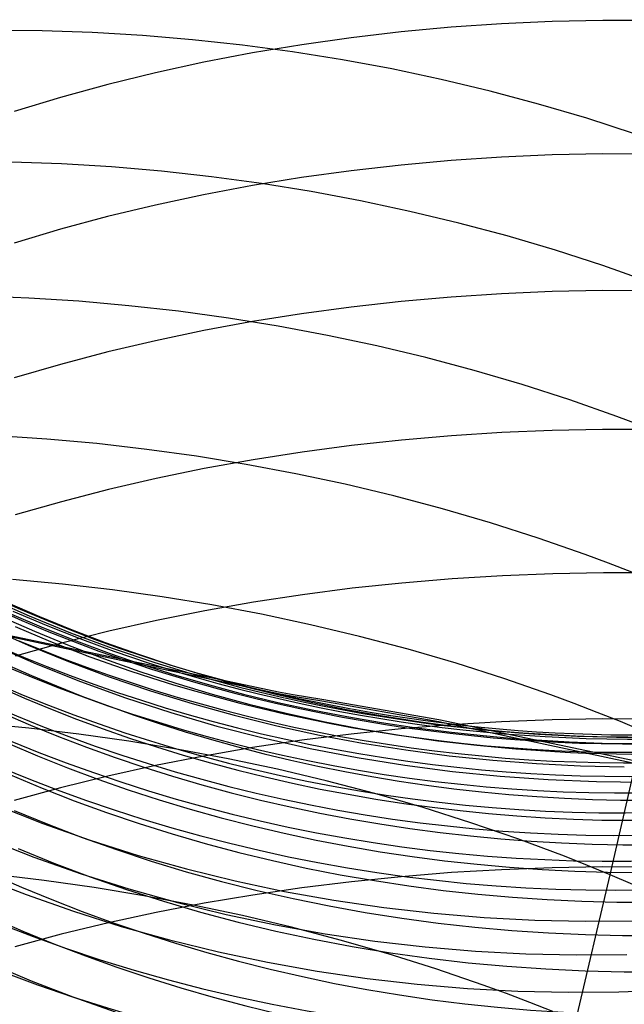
# Model space of a CAD drawing. Extents: x -383 to 1849, y -1185 to -529.
# Tile 382 of 656: x 244 to 250, y -945 to -935. Entities that reach past the tile are written whole.
import ezdxf

# ---------------------------------------------------------------- set-up
doc = ezdxf.new("R2010")
doc.units = 0
doc.layers.add('PREDEFINITO', color=7, linetype='CONTINUOUS')

msp = doc.modelspace()

# ---------------------------------------------------------------- linework, layer by layer
at = {"layer": 'PREDEFINITO'}
for p, q in [((248.4681, -935.198, 640.3768), (247.9803, -935.2431, 640.3275)), ((248.9579, -935.1644, 640.4164), (248.4681, -935.198, 640.3768)), ((249.4491, -935.1424, 640.4461), (248.9579, -935.1644, 640.4164)), ((249.9412, -935.1319, 640.466), (249.4491, -935.1424, 640.4461)), ((250.4336, -935.133, 640.4759), (249.9412, -935.1319, 640.466)), ((244.4882, -935.2333, 510.5542), (244.002, -935.229, 510.6334)), ((244.9754, -935.2497, 510.4842), (244.4882, -935.2333, 510.5542)), ((245.4632, -935.2783, 510.4233), (244.9754, -935.2497, 510.4842)), ((245.9509, -935.3191, 510.3717), (245.4632, -935.2783, 510.4233)), ((246.438, -935.372, 510.3295), (245.9509, -935.3191, 510.3717)), ((247.495, -935.2997, 640.2683), (247.0128, -935.3678, 640.1994)), ((247.9803, -935.2431, 640.3275), (247.495, -935.2997, 640.2683)), ((246.924, -935.4371, 510.2967), (246.438, -935.372, 510.3295)), ((247.0128, -935.3678, 640.1994), (246.5343, -935.4474, 640.1208)), ((246.5343, -935.4474, 640.1208), (246.0599, -935.5384, 640.0325)), ((247.4083, -935.5144, 510.2735), (246.924, -935.4371, 510.2967)), ((246.0599, -935.5384, 640.0325), (245.5903, -935.6408, 639.9345)), ((247.8905, -935.6038, 510.2599), (247.4083, -935.5144, 510.2735)), ((248.3698, -935.7054, 510.256), (247.8905, -935.6038, 510.2599)), ((245.5903, -935.6408, 639.9345), (245.126, -935.7547, 639.8268)), ((245.126, -935.7547, 639.8268), (244.6675, -935.88, 639.7095)), ((248.8459, -935.8192, 510.262), (248.3698, -935.7054, 510.256)), ((244.6675, -935.88, 639.7095), (244.2154, -936.0166, 639.5827)), ((249.3181, -935.9451, 510.2779), (248.8459, -935.8192, 510.262)), ((249.786, -936.0833, 510.3038), (249.3181, -935.9451, 510.2779)), ((250.2489, -936.2336, 510.3399), (249.786, -936.0833, 510.3038)), ((248.9574, -936.4617, 641.992), (248.4675, -936.4945, 641.9517)), ((249.4487, -936.4402, 642.0221), (248.9574, -936.4617, 641.992)), ((249.9408, -936.4301, 642.0422), (249.4487, -936.4402, 642.0221)), ((250.4333, -936.4314, 642.0522), (249.9408, -936.4301, 642.0422)), ((244.6751, -936.527, 508.9297), (244.1886, -936.509, 509.0014)), ((245.1621, -936.557, 508.8674), (244.6751, -936.527, 508.9297)), ((245.6492, -936.599, 508.8146), (245.1621, -936.557, 508.8674)), ((247.9797, -936.5386, 641.9015), (247.4943, -936.594, 641.8412)), ((248.4675, -936.4945, 641.9517), (247.9797, -936.5386, 641.9015)), ((246.1357, -936.653, 508.7714), (245.6492, -936.599, 508.8146)), ((246.6211, -936.7189, 508.7379), (246.1357, -936.653, 508.7714)), ((247.4943, -936.594, 641.8412), (247.0121, -936.6607, 641.7709)), ((246.5335, -936.7387, 641.6907), (246.0591, -936.8279, 641.6006)), ((247.0121, -936.6607, 641.7709), (246.5335, -936.7387, 641.6907)), ((247.1049, -936.7969, 508.7142), (246.6211, -936.7189, 508.7379)), ((246.0591, -936.8279, 641.6006), (245.5894, -936.9284, 641.5006)), ((247.5866, -936.8868, 508.7004), (247.1049, -936.7969, 508.7142)), ((245.5894, -936.9284, 641.5006), (245.1251, -937.0401, 641.3907)), ((248.0655, -936.9887, 508.6966), (247.5866, -936.8868, 508.7004)), ((245.1251, -937.0401, 641.3907), (244.6665, -937.1631, 641.271)), ((248.5412, -937.1026, 508.7028), (248.0655, -936.9887, 508.6966)), ((249.0132, -937.2285, 508.7192), (248.5412, -937.1026, 508.7028)), ((244.6665, -937.1631, 641.271), (244.2144, -937.2972, 641.1414)), ((249.4808, -937.3663, 508.7459), (249.0132, -937.2285, 508.7192)), ((249.9436, -937.5161, 508.7829), (249.4808, -937.3663, 508.7459)), ((250.4009, -937.6779, 508.8304), (249.9436, -937.5161, 508.7829)), ((248.9574, -937.7902, 643.5428), (248.4677, -937.8222, 643.5019)), ((249.4486, -937.7693, 643.5734), (248.9574, -937.7902, 643.5428)), ((249.9407, -937.7596, 643.5937), (249.4486, -937.7693, 643.5734)), ((250.4331, -937.761, 643.6036), (249.9407, -937.7596, 643.5937)), ((244.3574, -937.8323, 507.4051), (243.8717, -937.8131, 507.4787)), ((244.8437, -937.8634, 507.3412), (244.3574, -937.8323, 507.4051)), ((245.3301, -937.9063, 507.287), (244.8437, -937.8634, 507.3412)), ((247.9799, -937.8654, 643.4508), (247.4947, -937.9196, 643.3895)), ((248.4677, -937.8222, 643.5019), (247.9799, -937.8654, 643.4508)), ((245.816, -937.961, 507.2426), (245.3301, -937.9063, 507.287)), ((246.3009, -938.0275, 507.2082), (245.816, -937.961, 507.2426)), ((247.0125, -937.9849, 643.3179), (246.534, -938.0613, 643.2363)), ((247.4947, -937.9196, 643.3895), (247.0125, -937.9849, 643.3179)), ((246.534, -938.0613, 643.2363), (246.0597, -938.1487, 643.1444)), ((246.7843, -938.1058, 507.1837), (246.3009, -938.0275, 507.2082)), ((246.0597, -938.1487, 643.1444), (245.5901, -938.2471, 643.0425)), ((247.2655, -938.1959, 507.1694), (246.7843, -938.1058, 507.1837)), ((245.5901, -938.2471, 643.0425), (245.1258, -938.3566, 642.9305)), ((247.7442, -938.2978, 507.1654), (247.2655, -938.1959, 507.1694)), ((245.1258, -938.3566, 642.9305), (244.6674, -938.477, 642.8085)), ((248.2197, -938.4115, 507.1716), (247.7442, -938.2978, 507.1654)), ((244.6674, -938.477, 642.8085), (244.2153, -938.6085, 642.6764)), ((248.6914, -938.537, 507.1883), (248.2197, -938.4115, 507.1716)), ((249.159, -938.6743, 507.2154), (248.6914, -938.537, 507.1883)), ((249.6217, -938.8234, 507.2532), (249.159, -938.6743, 507.2154)), ((250.0792, -938.9843, 507.3017), (249.6217, -938.8234, 507.2532)), ((250.3057, -939.0692, 507.33), (250.0792, -938.9843, 507.3017)), ((248.9585, -939.1402, 645.0738), (248.4696, -939.1714, 645.0323)), ((249.4488, -939.1199, 645.1047), (248.9585, -939.1402, 645.0738)), ((249.94, -939.1106, 645.1251), (249.4488, -939.1199, 645.1047)), ((250.4315, -939.1123, 645.135), (249.94, -939.1106, 645.1251)), ((244.5329, -939.2044, 505.8437), (244.0466, -939.1719, 505.9092)), ((245.0194, -939.2485, 505.7882), (244.5329, -939.2044, 505.8437)), ((247.9827, -939.2135, 644.9804), (247.4983, -939.2665, 644.9179)), ((248.4696, -939.1714, 645.0323), (247.9827, -939.2135, 644.9804)), ((245.5055, -939.3042, 505.7428), (245.0194, -939.2485, 505.7882)), ((245.9905, -939.3715, 505.7075), (245.5055, -939.3042, 505.7428)), ((247.017, -939.3305, 644.8451), (246.5393, -939.4053, 644.7619)), ((247.4983, -939.2665, 644.9179), (247.017, -939.3305, 644.8451)), ((246.4741, -939.4505, 505.6825), (245.9905, -939.3715, 505.7075)), ((246.5393, -939.4053, 644.7619), (246.0657, -939.491, 644.6683)), ((246.0657, -939.491, 644.6683), (245.5969, -939.5876, 644.5643)), ((246.9556, -939.541, 505.6679), (246.4741, -939.4505, 505.6825)), ((245.5969, -939.5876, 644.5643), (245.1333, -939.695, 644.4501)), ((247.4345, -939.6432, 505.6637), (246.9556, -939.541, 505.6679)), ((245.1333, -939.695, 644.4501), (244.6755, -939.8132, 644.3255)), ((247.9102, -939.757, 505.6702), (247.4345, -939.6432, 505.6637)), ((244.6755, -939.8132, 644.3255), (244.2241, -939.9423, 644.1907)), ((248.3823, -939.8824, 505.6872), (247.9102, -939.757, 505.6702)), ((248.8501, -940.0194, 505.7151), (248.3823, -939.8824, 505.6872)), ((249.3132, -940.168, 505.7538), (248.8501, -940.0194, 505.7151)), ((249.771, -940.3282, 505.8034), (249.3132, -940.168, 505.7538)), ((249.9978, -940.4126, 505.8324), (249.771, -940.3282, 505.8034)), ((250.223, -940.4999, 505.8642), (249.9978, -940.4126, 505.8324)), ((244.687, -940.6143, 504.315), (244.2011, -940.5693, 504.3719)), ((248.4758, -940.5634, 646.5246), (247.9884, -940.6042, 646.472)), ((248.9652, -940.5332, 646.5665), (248.4758, -940.5634, 646.5246)), ((249.4559, -940.5137, 646.5977), (248.9652, -940.5332, 646.5665)), ((249.9476, -940.505, 646.6182), (249.4559, -940.5137, 646.5977)), ((250.4395, -940.507, 646.6278), (249.9476, -940.505, 646.6182)), ((245.1725, -940.6707, 504.2684), (244.687, -940.6143, 504.315)), ((245.6571, -940.7385, 504.2321), (245.1725, -940.6707, 504.2684)), ((247.5035, -940.6558, 646.4088), (247.0217, -940.7181, 646.335)), ((247.9884, -940.6042, 646.472), (247.5035, -940.6558, 646.4088)), ((243.9638, -940.7464, 575.3562), (244.3607, -940.9231, 575.3589)), ((244.0387, -940.7545, 576.7512), (244.2748, -940.8598, 576.7504)), ((246.1403, -940.8178, 504.2064), (245.6571, -940.7385, 504.2321)), ((247.0217, -940.7181, 646.335), (246.5435, -940.791, 646.2505)), ((244.0429, -940.8588, 572.2411), (244.2892, -940.9678, 572.2434)), ((244.2748, -940.8598, 576.7504), (244.5129, -940.9607, 576.7499)), ((246.0695, -940.8746, 646.1555), (245.6002, -940.9688, 646.0499)), ((246.5435, -940.791, 646.2505), (246.0695, -940.8746, 646.1555)), ((246.6214, -940.9085, 504.1913), (246.1403, -940.8178, 504.2064)), ((243.0418, -940.8815, 566.487), (245.2524, -941.3552, 571.5152)), ((243.0419, -940.8755, 566.4712), (245.2524, -941.3433, 571.4835)), ((244.1885, -940.9071, 579.4813), (244.5021, -941.0409, 579.4736)), ((244.204, -940.8777, 573.7042), (244.5279, -941.0153, 573.7062)), ((244.2892, -940.9678, 572.2434), (244.5377, -941.0719, 572.2457)), ((244.3607, -940.9231, 575.3589), (244.7632, -941.0874, 575.3618)), ((244.5129, -940.9607, 576.7499), (244.7529, -941.0572, 576.7496)), ((245.6002, -940.9688, 646.0499), (245.1361, -941.0736, 645.9338)), ((247.1001, -941.0106, 504.1869), (246.6214, -940.9085, 504.1913)), ((243.9658, -941.0365, 582.5494), (244.3525, -941.2082, 582.5331)), ((244.2257, -941.028, 570.8071), (244.5703, -941.1729, 570.8117)), ((244.5021, -941.0409, 579.4736), (244.8191, -941.1671, 579.4667)), ((244.5279, -941.0153, 573.7062), (244.8554, -941.1448, 573.7083)), ((244.7529, -941.0572, 576.7496), (244.9947, -941.1493, 576.7495)), ((247.5757, -941.1242, 504.1932), (247.1001, -941.0106, 504.1869)), ((244.5377, -941.0719, 572.2457), (244.7882, -941.1714, 572.248)), ((245.1361, -941.0736, 645.9338), (244.6779, -941.189, 645.8073)), ((244.7632, -941.0874, 575.3618), (245.1707, -941.2392, 575.3652)), ((244.8554, -941.1448, 573.7083), (245.1862, -941.2661, 573.7106)), ((244.9947, -941.1493, 576.7495), (245.2383, -941.237, 576.7497)), ((248.0476, -941.2491, 504.2105), (247.5757, -941.1242, 504.1932)), ((244.0045, -941.2052, 584.0416), (244.4298, -941.3913, 584.0204)), ((244.6779, -941.189, 645.8073), (244.2259, -941.315, 645.6702)), ((244.3525, -941.2082, 582.5331), (244.7444, -941.3681, 582.5185)), ((244.5703, -941.1729, 570.8117), (244.9188, -941.3085, 570.816)), ((244.7882, -941.1714, 572.248), (245.0406, -941.266, 572.2503)), ((244.8191, -941.1671, 579.4667), (245.1391, -941.2857, 579.4607)), ((245.1707, -941.2392, 575.3652), (245.583, -941.3786, 575.3688)), ((245.2383, -941.237, 576.7497), (245.4835, -941.3203, 576.7501)), ((248.5155, -941.3855, 504.2388), (248.0476, -941.2491, 504.2105)), ((245.0406, -941.266, 572.2503), (245.2949, -941.3559, 572.2526)), ((245.1391, -941.2857, 579.4607), (245.4621, -941.3968, 579.4554)), ((245.1862, -941.2661, 573.7106), (245.52, -941.3793, 573.7131)), ((245.2524, -941.3433, 571.4835), (246.085, -941.5148, 573.3416)), ((245.4835, -941.3203, 576.7501), (245.7303, -941.3993, 576.7507)), ((244.4298, -941.3913, 584.0204), (244.8612, -941.5633, 584.0014)), ((244.7444, -941.3681, 582.5185), (245.1413, -941.5164, 582.5055)), ((245.2524, -941.3552, 571.5152), (246.085, -941.5289, 573.3792)), ((245.2949, -941.3559, 572.2526), (245.551, -941.441, 572.2549)), ((245.4621, -941.3968, 579.4554), (245.7879, -941.5002, 579.4508)), ((245.52, -941.3793, 573.7131), (245.8567, -941.4844, 573.7157)), ((245.583, -941.3786, 575.3688), (245.9997, -941.5056, 575.3728)), ((245.7303, -941.3993, 576.7507), (245.9786, -941.4739, 576.7515)), ((248.9786, -941.5332, 504.2782), (248.5155, -941.3855, 504.2388)), ((245.1413, -941.5164, 582.5055), (245.5426, -941.6529, 582.4941)), ((245.7879, -941.5002, 579.4508), (246.1162, -941.5961, 579.4471)), ((245.8567, -941.4844, 573.7157), (246.1961, -941.5814, 573.7185)), ((245.9786, -941.4739, 576.7515), (246.2282, -941.5441, 576.7526)), ((245.9997, -941.5056, 575.3728), (246.4203, -941.6203, 575.3771)), ((246.085, -941.5148, 573.3416), (246.7877, -941.6633, 575.1125)), ((246.085, -941.5289, 573.3792), (246.7877, -941.6794, 575.1556)), ((246.2282, -941.5441, 576.7526), (246.4792, -941.6099, 576.7538)), ((249.4366, -941.6924, 504.3288), (248.9786, -941.5332, 504.2782)), ((244.0662, -941.6155, 586.9464), (244.3165, -941.7247, 586.9292)), ((244.8612, -941.5633, 584.0014), (245.2984, -941.7213, 583.9847)), ((246.1162, -941.5961, 579.4471), (246.4468, -941.6845, 579.4441)), ((246.4203, -941.6203, 575.3771), (246.8444, -941.7227, 575.3817)), ((246.4792, -941.6099, 576.7538), (246.9849, -941.7285, 576.757)), ((244.3165, -941.7247, 586.9292), (244.569, -941.829, 586.913)), ((245.2984, -941.7213, 583.9847), (245.7408, -941.8654, 583.9703)), ((245.5426, -941.6529, 582.4941), (245.948, -941.7779, 582.4844)), ((246.4468, -941.6845, 579.4441), (246.7797, -941.7653, 579.4419)), ((246.7877, -941.6633, 575.1125), (246.9284, -941.6885, 575.4477)), ((246.7877, -941.6794, 575.1556), (246.9284, -941.705, 575.4918)), ((246.9284, -941.6885, 575.4477), (247.0692, -941.7114, 575.7605)), ((246.9284, -941.705, 575.4918), (247.0692, -941.7283, 575.8056)), ((246.9849, -941.7285, 576.757), (247.4948, -941.8297, 576.7611)), ((247.0692, -941.7114, 575.7605), (247.2102, -941.733, 576.056)), ((247.0692, -941.7283, 575.8056), (247.2101, -941.7502, 576.1021)), ((247.2102, -941.733, 576.056), (248.3481, -941.931, 578.2808)), ((249.6634, -941.7762, 504.3584), (249.4366, -941.6924, 504.3288)), ((244.569, -941.829, 586.913), (244.8237, -941.9286, 586.8979)), ((245.948, -941.7779, 582.4844), (246.3572, -941.8912, 582.4762)), ((246.7797, -941.7653, 579.4419), (247.1145, -941.8386, 579.4405)), ((247.2101, -941.7502, 576.1021), (248.348, -941.9509, 578.334)), ((249.8888, -941.8629, 504.3908), (249.6634, -941.7762, 504.3584)), ((244.1043, -941.8707, 588.3902), (244.374, -941.9868, 588.3696)), ((245.7408, -941.8654, 583.9703), (246.188, -941.9954, 583.958)), ((246.3572, -941.8912, 582.4762), (246.7699, -941.9929, 582.4697)), ((247.1145, -941.8386, 579.4405), (247.4511, -941.9043, 579.4398)), ((247.4511, -941.9043, 579.4398), (247.7894, -941.9625, 579.4399)), ((249.9413, -941.9261, 648.0872), (249.4493, -941.9346, 648.0664)), ((250.1126, -941.9524, 504.426), (249.8888, -941.8629, 504.3908)), ((250.4337, -941.9282, 648.097), (249.9413, -941.9261, 648.0872)), ((244.3599, -942.0178, 502.8777), (243.8735, -941.9718, 502.9362)), ((244.846, -942.075, 502.8297), (244.3599, -942.0178, 502.8777)), ((244.374, -941.9868, 588.3696), (244.6461, -942.0974, 588.3502)), ((244.8237, -941.9286, 586.8979), (245.0803, -942.0233, 586.8837)), ((245.0803, -942.0233, 586.8837), (245.3388, -942.1132, 586.8704)), ((246.188, -941.9954, 583.958), (246.6395, -942.1115, 583.9479)), ((246.7699, -941.9929, 582.4697), (247.1856, -942.083, 582.4648)), ((247.9806, -942.0231, 647.9385), (247.4954, -942.0736, 647.8741)), ((247.7894, -941.9625, 579.4399), (248.129, -942.0133, 579.4407)), ((248.4684, -941.9831, 647.992), (247.9806, -942.0231, 647.9385)), ((248.129, -942.0133, 579.4407), (248.47, -942.0565, 579.4423)), ((248.348, -941.9509, 578.334), (253.2446, -942.9989, 589.1115)), ((248.3481, -941.931, 578.2808), (253.2447, -942.9662, 589.024)), ((248.9581, -941.9536, 648.0347), (248.4684, -941.9831, 647.992)), ((249.4493, -941.9346, 648.0664), (248.9581, -941.9536, 648.0347)), ((250.3347, -942.0448, 504.4641), (250.1126, -941.9524, 504.426)), ((244.6461, -942.0974, 588.3502), (244.9207, -942.2023, 588.3321)), ((245.3312, -942.1434, 502.7922), (244.846, -942.075, 502.8297)), ((245.3388, -942.1132, 586.8704), (245.5992, -942.1983, 586.8582)), ((246.6395, -942.1115, 583.9479), (247.0948, -942.2136, 583.9401)), ((247.4954, -942.0736, 647.8741), (247.0133, -942.1346, 647.7988)), ((247.1856, -942.083, 582.4648), (247.604, -942.1615, 582.4614)), ((248.47, -942.0565, 579.4423), (248.8119, -942.0922, 579.4447)), ((250.0149, -943.4427, 503.0239), (250.3347, -942.0448, 504.4641)), ((244.1531, -942.1615, 589.8347), (244.4421, -942.2843, 589.8104)), ((244.9207, -942.2023, 588.3321), (245.1976, -942.3018, 588.3152)), ((245.815, -942.2231, 502.7655), (245.3312, -942.1434, 502.7922)), ((245.5992, -942.1983, 586.8582), (245.8613, -942.2787, 586.8469)), ((246.5348, -942.206, 647.7127), (246.0605, -942.2878, 647.6158)), ((247.0133, -942.1346, 647.7988), (246.5348, -942.206, 647.7127)), ((247.0948, -942.2136, 583.9401), (247.5534, -942.3019, 583.9344)), ((247.604, -942.1615, 582.4614), (248.0248, -942.2285, 582.4596)), ((244.4421, -942.2843, 589.8104), (244.7339, -942.4008, 589.7876)), ((245.1976, -942.3018, 588.3152), (245.4766, -942.3957, 588.2995)), ((246.0605, -942.2878, 647.6158), (245.5909, -942.3801, 647.5082)), ((246.2968, -942.3139, 502.7496), (245.815, -942.2231, 502.7655)), ((245.8613, -942.2787, 586.8469), (246.125, -942.3542, 586.8366)), ((247.5534, -942.3019, 583.9344), (248.015, -942.3763, 583.9309)), ((248.0248, -942.2285, 582.4596), (248.4475, -942.284, 582.4594)), ((248.4475, -942.284, 582.4594), (248.8719, -942.328, 582.4608)), ((244.7339, -942.4008, 589.7876), (245.0284, -942.5109, 589.7663)), ((245.5909, -942.3801, 647.5082), (245.1266, -942.4828, 647.3899)), ((245.4766, -942.3957, 588.2995), (245.7576, -942.4841, 588.2851)), ((246.125, -942.3542, 586.8366), (246.3902, -942.4249, 586.8272)), ((246.776, -942.4159, 502.7446), (246.2968, -942.3139, 502.7496)), ((248.015, -942.3763, 583.9309), (248.4789, -942.4368, 583.9295)), ((248.8719, -942.328, 582.4608), (249.2975, -942.3604, 582.4637)), ((249.2975, -942.3604, 582.4637), (249.7241, -942.3814, 582.4681)), ((249.7241, -942.3814, 582.4681), (250.1512, -942.391, 582.4741)), ((244.1798, -942.4718, 591.2815), (244.4883, -942.6009, 591.2533)), ((245.1266, -942.4828, 647.3899), (244.6682, -942.5959, 647.2608)), ((245.7576, -942.4841, 588.2851), (246.0406, -942.5669, 588.2719)), ((246.3902, -942.4249, 586.8272), (246.6568, -942.4908, 586.8189)), ((246.6568, -942.4908, 586.8189), (246.9248, -942.5519, 586.8115)), ((247.2522, -942.5291, 502.7506), (246.776, -942.4159, 502.7446)), ((248.4789, -942.4368, 583.9295), (248.9448, -942.4835, 583.9303)), ((248.9448, -942.4835, 583.9303), (249.4121, -942.5165, 583.9332)), ((244.6682, -942.5959, 647.2608), (244.2161, -942.7194, 647.1211)), ((245.0284, -942.5109, 589.7663), (245.3255, -942.6147, 589.7467)), ((246.0406, -942.5669, 588.2719), (246.3253, -942.6443, 588.26)), ((246.9248, -942.5519, 586.8115), (247.1939, -942.6083, 586.805)), ((247.7248, -942.6534, 502.7677), (247.2522, -942.5291, 502.7506)), ((249.4121, -942.5165, 583.9332), (249.8804, -942.5356, 583.9382)), ((249.8804, -942.5356, 583.9382), (250.3492, -942.541, 583.9454)), ((244.4883, -942.6009, 591.2533), (244.8, -942.7228, 591.227)), ((245.3255, -942.6147, 589.7467), (245.625, -942.7121, 589.7285)), ((246.3253, -942.6443, 588.26), (246.6118, -942.7161, 588.2493)), ((247.1939, -942.6083, 586.805), (247.4643, -942.6599, 586.7995)), ((247.4643, -942.6599, 586.7995), (247.7356, -942.7067, 586.795)), ((248.1933, -942.789, 502.7961), (247.7248, -942.6534, 502.7677)), ((244.0429, -942.7658, 559.3581), (244.4963, -942.9438, 559.3751)), ((244.8, -942.7228, 591.227), (245.1147, -942.8376, 591.2026)), ((245.625, -942.7121, 589.7285), (245.9267, -942.8033, 589.712)), ((246.6118, -942.7161, 588.2493), (246.8997, -942.7824, 588.2398)), ((246.8997, -942.7824, 588.2398), (247.1892, -942.8432, 588.2315)), ((247.7356, -942.7067, 586.795), (248.0079, -942.7487, 586.7914)), ((248.0079, -942.7487, 586.7914), (248.2811, -942.786, 586.7887)), ((248.6571, -942.9357, 502.8357), (248.1933, -942.789, 502.7961)), ((248.2811, -942.786, 586.7887), (248.5549, -942.8185, 586.787)), ((244.2165, -942.8159, 592.7229), (244.5444, -942.9512, 592.6906)), ((245.1147, -942.8376, 591.2026), (245.4322, -942.9452, 591.1801)), ((245.9267, -942.8033, 589.712), (246.2305, -942.8881, 589.6969)), ((247.1892, -942.8432, 588.2315), (247.4799, -942.8985, 588.2245)), ((248.5549, -942.8185, 586.787), (248.8295, -942.8463, 586.7863)), ((248.8295, -942.8463, 586.7863), (249.1046, -942.8694, 586.7865)), ((249.1046, -942.8694, 586.7865), (249.3801, -942.8877, 586.7876)), ((244.4963, -942.9438, 559.3751), (244.9559, -943.1064, 559.3891)), ((244.5444, -942.9512, 592.6906), (244.876, -943.0785, 592.6607)), ((245.4322, -942.9452, 591.1801), (245.7525, -943.0457, 591.1596)), ((246.2305, -942.8881, 589.6969), (246.5363, -942.9666, 589.6835)), ((246.5363, -942.9666, 589.6835), (246.8438, -943.0388, 589.6715)), ((247.4799, -942.8985, 588.2245), (247.7718, -942.9483, 588.2187)), ((247.7718, -942.9483, 588.2187), (248.0648, -942.9926, 588.2141)), ((249.1157, -943.0935, 502.8869), (248.6571, -942.9357, 502.8357)), ((249.3801, -942.8877, 586.7876), (249.656, -942.9012, 586.7897)), ((249.656, -942.9012, 586.7897), (249.9321, -942.9101, 586.7927)), ((249.9321, -942.9101, 586.7927), (250.4848, -942.9136, 586.8015)), ((245.7525, -943.0457, 591.1596), (246.0752, -943.1392, 591.1409)), ((246.8438, -943.0388, 589.6715), (247.1531, -943.1047, 589.6611)), ((248.0648, -942.9926, 588.2141), (248.3587, -943.0314, 588.2107)), ((248.3587, -943.0314, 588.2107), (248.6535, -943.0648, 588.2085)), ((248.6535, -943.0648, 588.2085), (248.949, -943.0927, 588.2075)), ((243.954, -943.0932, 557.9488), (244.4076, -943.2707, 557.9672)), ((244.876, -943.0785, 592.6607), (245.2109, -943.1978, 592.633)), ((244.9559, -943.1064, 559.3891), (245.4212, -943.2537, 559.4)), ((246.0752, -943.1392, 591.1409), (246.4002, -943.2254, 591.1241)), ((247.1531, -943.1047, 589.6611), (247.4638, -943.1644, 589.6522)), ((247.4638, -943.1644, 589.6522), (247.7759, -943.2178, 589.6448)), ((248.949, -943.0927, 588.2075), (249.245, -943.1151, 588.2077)), ((249.3428, -943.1766, 502.9168), (249.1157, -943.0935, 502.8869)), ((249.245, -943.1151, 588.2077), (249.5415, -943.1321, 588.2092)), ((249.5415, -943.1321, 588.2092), (249.8384, -943.1436, 588.2118)), ((249.8384, -943.1436, 588.2118), (250.1355, -943.1497, 588.2156)), ((250.1355, -943.1497, 588.2156), (250.4327, -943.1503, 588.2206)), ((244.2548, -943.1883, 594.1577), (244.6023, -943.3295, 594.1212)), ((245.2109, -943.1978, 592.633), (245.549, -943.3091, 592.6077)), ((245.4212, -943.2537, 559.4), (245.8914, -943.3857, 559.408)), ((246.4002, -943.2254, 591.1241), (246.7274, -943.3046, 591.1092)), ((247.7759, -943.2178, 589.6448), (248.0892, -943.2649, 589.639)), ((248.0892, -943.2649, 589.639), (248.4036, -943.3057, 589.6347)), ((249.5685, -943.2625, 502.9495), (249.3428, -943.1766, 502.9168)), ((249.7925, -943.3512, 502.9852), (249.5685, -943.2625, 502.9495)), ((244.4076, -943.2707, 557.9672), (244.8675, -943.4329, 557.9821)), ((244.6023, -943.3295, 594.1212), (244.9538, -943.4618, 594.0874)), ((245.549, -943.3091, 592.6077), (245.8901, -943.4124, 592.5846)), ((246.7274, -943.3046, 591.1092), (247.0565, -943.3767, 591.0962)), ((248.4036, -943.3057, 589.6347), (248.7189, -943.3403, 589.6318)), ((248.7189, -943.3403, 589.6318), (249.035, -943.3687, 589.6305)), ((250.0149, -943.4427, 503.0239), (249.7925, -943.3512, 502.9852)), ((243.8794, -943.4583, 556.5483), (244.333, -943.6355, 556.568)), ((244.5076, -943.4977, 501.4128), (244.0217, -943.4396, 501.4619)), ((244.8675, -943.4329, 557.9821), (245.3329, -943.5798, 557.9938)), ((245.8901, -943.4124, 592.5846), (246.2338, -943.5077, 592.5638)), ((245.8914, -943.3857, 559.408), (246.3662, -943.5024, 559.4131)), ((247.0565, -943.3767, 591.0962), (247.3875, -943.4418, 591.085)), ((247.3875, -943.4418, 591.085), (247.72, -943.4997, 591.0757)), ((248.4687, -943.422, 649.4379), (247.9817, -943.461, 649.3836)), ((248.9576, -943.3933, 649.4812), (248.4687, -943.422, 649.4379)), ((249.448, -943.3749, 649.5133), (248.9576, -943.3933, 649.4812)), ((249.035, -943.3687, 589.6305), (249.3517, -943.3908, 589.6307)), ((249.3517, -943.3908, 589.6307), (249.6689, -943.4067, 589.6324)), ((249.9393, -943.3668, 649.5342), (249.448, -943.3749, 649.5133)), ((249.6689, -943.4067, 589.6324), (249.9865, -943.4164, 589.6356)), ((249.6782, -944.8627, 501.6106), (250.0149, -943.4427, 503.0239)), ((250.4309, -943.3691, 649.544), (249.9393, -943.3668, 649.5342)), ((249.9865, -943.4164, 589.6356), (250.3042, -943.4198, 589.6402)), ((250.2357, -943.5369, 503.0654), (250.0149, -943.4427, 503.0239)), ((244.9927, -943.5668, 501.3745), (244.5076, -943.4977, 501.4128)), ((244.9538, -943.4618, 594.0874), (245.309, -943.5853, 594.0564)), ((246.2338, -943.5077, 592.5638), (246.5801, -943.5951, 592.5453)), ((246.3662, -943.5024, 559.4131), (246.845, -943.6039, 559.4152)), ((247.4973, -943.5103, 649.3181), (247.0159, -943.5698, 649.2416)), ((247.9817, -943.461, 649.3836), (247.4973, -943.5103, 649.3181)), ((247.72, -943.4997, 591.0757), (248.0539, -943.5506, 591.0683)), ((248.0539, -943.5506, 591.0683), (248.389, -943.5944, 591.0628)), ((244.333, -943.6355, 556.568), (244.7927, -943.7975, 556.584)), ((245.4764, -943.647, 501.3471), (244.9927, -943.5668, 501.3745)), ((245.309, -943.5853, 594.0564), (245.6677, -943.6998, 594.0281)), ((245.3329, -943.5798, 557.9938), (245.8034, -943.7116, 558.0021)), ((245.9582, -943.7382, 501.3308), (245.4764, -943.647, 501.3471)), ((246.5381, -943.6396, 649.154), (246.0646, -943.7197, 649.0555)), ((247.0159, -943.5698, 649.2416), (246.5381, -943.6396, 649.154)), ((246.5801, -943.5951, 592.5453), (246.9286, -943.6746, 592.5291)), ((246.845, -943.6039, 559.4152), (247.3272, -943.6902, 559.4144)), ((248.389, -943.5944, 591.0628), (248.7253, -943.6312, 591.059)), ((248.7253, -943.6312, 591.059), (249.0624, -943.6609, 591.0572)), ((246.0646, -943.7197, 649.0555), (245.5957, -943.8099, 648.946)), ((245.6677, -943.6998, 594.0281), (246.0296, -943.8055, 594.0026)), ((245.8034, -943.7116, 558.0021), (246.2785, -943.8282, 558.0072)), ((246.4375, -943.8403, 501.3256), (245.9582, -943.7382, 501.3308)), ((246.9286, -943.6746, 592.5291), (247.2793, -943.7461, 592.5152)), ((247.2793, -943.7461, 592.5152), (247.6318, -943.8096, 592.5035)), ((247.3272, -943.6902, 559.4144), (247.8123, -943.7614, 559.4108)), ((249.0624, -943.6609, 591.0572), (249.4002, -943.6836, 591.0571)), ((249.4002, -943.6836, 591.0571), (249.7385, -943.6993, 591.0589)), ((249.7385, -943.6993, 591.0589), (250.0772, -943.708, 591.0625)), ((250.0772, -943.708, 591.0625), (250.416, -943.7097, 591.068)), ((244.7927, -943.7975, 556.584), (245.2579, -943.9442, 556.5963)), ((245.5957, -943.8099, 648.946), (245.132, -943.9104, 648.8255)), ((246.0296, -943.8055, 594.0026), (246.3944, -943.9023, 593.9798)), ((246.2785, -943.8282, 558.0072), (246.7575, -943.9297, 558.0091)), ((246.9138, -943.9535, 501.3317), (246.4375, -943.8403, 501.3256)), ((247.6318, -943.8096, 592.5035), (247.9859, -943.8653, 592.494)), ((247.8123, -943.7614, 559.4108), (248.2997, -943.8173, 559.4043)), ((248.2997, -943.8173, 559.4043), (248.7889, -943.8582, 559.395)), ((245.132, -943.9104, 648.8255), (244.6742, -944.021, 648.6942)), ((246.3944, -943.9023, 593.9798), (246.762, -943.9902, 593.9597)), ((246.7575, -943.9297, 558.0091), (247.24, -944.0161, 558.0078)), ((247.9859, -943.8653, 592.494), (248.3415, -943.913, 592.4868)), ((248.3415, -943.913, 592.4868), (248.6984, -943.9529, 592.4819)), ((248.7889, -943.8582, 559.395), (249.2794, -943.884, 559.3829)), ((249.2794, -943.884, 559.3829), (249.7705, -943.8947, 559.368)), ((249.7705, -943.8947, 559.368), (250.2618, -943.8904, 559.3503)), ((244.6742, -944.021, 648.6942), (244.2227, -944.1419, 648.5519)), ((245.2579, -943.9442, 556.5963), (245.7282, -944.0758, 556.6051)), ((246.762, -943.9902, 593.9597), (247.132, -944.0693, 593.9424)), ((247.3866, -944.0776, 501.3491), (246.9138, -943.9535, 501.3317)), ((247.24, -944.0161, 558.0078), (247.7253, -944.0874, 558.0033)), ((248.6984, -943.9529, 592.4819), (249.0562, -943.9848, 592.4792)), ((249.0562, -943.9848, 592.4792), (249.4148, -944.0089, 592.4787)), ((249.4148, -944.0089, 592.4787), (249.774, -944.0251, 592.4804)), ((249.774, -944.0251, 592.4804), (250.1336, -944.0334, 592.4843)), ((250.1336, -944.0334, 592.4843), (250.4933, -944.0339, 592.4905)), ((245.7282, -944.0758, 556.6051), (246.203, -944.1923, 556.6103)), ((247.132, -944.0693, 593.9424), (247.5041, -944.1396, 593.9277)), ((247.8552, -944.2127, 501.378), (247.3866, -944.0776, 501.3491)), ((247.7253, -944.0874, 558.0033), (248.213, -944.1436, 557.9957)), ((246.203, -944.1923, 556.6103), (246.6818, -944.2936, 556.6119)), ((247.5041, -944.1396, 593.9277), (247.8782, -944.2011, 593.9157)), ((248.3193, -944.3588, 501.4185), (247.8552, -944.2127, 501.378)), ((247.8782, -944.2011, 593.9157), (248.254, -944.2537, 593.9064)), ((248.213, -944.1436, 557.9957), (248.7025, -944.1848, 557.9849)), ((248.7025, -944.1848, 557.9849), (249.1933, -944.211, 557.971)), ((249.1933, -944.211, 557.971), (249.6847, -944.2222, 557.9541)), ((249.6847, -944.2222, 557.9541), (250.1763, -944.2184, 557.9341)), ((243.9798, -944.3034, 598.4585), (244.3806, -944.4729, 598.4035)), ((246.6818, -944.2936, 556.6119), (247.1639, -944.3799, 556.61)), ((248.254, -944.2537, 593.9064), (248.6312, -944.2976, 593.8998)), ((248.6312, -944.2976, 593.8998), (249.0096, -944.3326, 593.8959)), ((247.1639, -944.3799, 556.61), (247.6489, -944.4511, 556.6045)), ((248.7781, -944.5158, 501.4707), (248.3193, -944.3588, 501.4185)), ((249.0096, -944.3326, 593.8959), (249.3889, -944.3589, 593.8946)), ((249.3889, -944.3589, 593.8946), (249.7689, -944.3765, 593.896)), ((249.7689, -944.3765, 593.896), (250.1493, -944.3852, 593.9001)), ((250.1493, -944.3852, 593.9001), (250.5298, -944.3853, 593.9067)), ((244.3806, -944.4729, 598.4035), (244.787, -944.6305, 598.3529)), ((247.6489, -944.4511, 556.6045), (248.1362, -944.5073, 556.5957)), ((248.1362, -944.5073, 556.5957), (248.6252, -944.5485, 556.5834)), ((248.6252, -944.5485, 556.5834), (249.1155, -944.5747, 556.5676)), ((249.0054, -944.5984, 501.5012), (248.7781, -944.5158, 501.4707)), ((249.2313, -944.6838, 501.5347), (249.0054, -944.5984, 501.5012)), ((249.1155, -944.5747, 556.5676), (249.6064, -944.586, 556.5486)), ((249.6064, -944.586, 556.5486), (250.0975, -944.5825, 556.5261)), ((250.0975, -944.5825, 556.5261), (250.5882, -944.564, 556.5004)), ((244.787, -944.6305, 598.3529), (245.1986, -944.7762, 598.3067)), ((249.4555, -944.7718, 501.5711), (249.2313, -944.6838, 501.5347))]:
    msp.add_line(p, q, dxfattribs=at)
at = {"layer": 'PREDEFINITO', "extrusion": (0.001264, 0.042708, 0.999087)}
msp.add_arc((-277.5466, 943.1066, 528.9561), 14.9974, 125.19531, 297.29973, dxfattribs=at)
at = {"layer": 'PREDEFINITO', "extrusion": (-0.016803, -0.114563, 0.993274)}
msp.add_arc((382.2011, -807.8894, 680.8208), 14.9417, 95.84327, 275.27872, dxfattribs=at)
at = {"layer": 'PREDEFINITO', "extrusion": (0.015277, 0.101694, 0.994698)}
msp.add_arc((-385.1664, 933.8457, 470.0198), 14.997, 132.05505, 314.63656, dxfattribs=at)
at = {"layer": 'PREDEFINITO', "extrusion": (-0.016824, -0.171811, 0.984986)}
msp.add_arc((339.5316, -784.1707, 734.3472), 14.9608, 82.65115, 280.09999, dxfattribs=at)
at = {"layer": 'PREDEFINITO', "extrusion": (-0.016915, -0.074595, 0.99707)}
msp.add_arc((449.105, -802.1199, 642.4071), 14.9382, 107.32431, 274.63425, dxfattribs=at)
at = {"layer": 'PREDEFINITO', "extrusion": (-0.016833, -0.307513, 0.951395)}
msp.add_arc((300.8029, -686.2229, 852.6889), 14.979, 55.83898, 295.27303, dxfattribs=at)
at = {"layer": 'PREDEFINITO', "extrusion": (-0.016807, -0.326121, 0.945179)}
msp.add_arc((297.901, -670.2262, 868.028), 14.9744, 51.68409, 297.64988, dxfattribs=at)
at = {"layer": 'PREDEFINITO', "extrusion": (0.060851, 0.293849, 0.953913)}
msp.add_arc((-433.013, 986.4571, 262.7059), 14.953, 35.41266, 135.06221, dxfattribs=at)
at = {"layer": 'PREDEFINITO', "extrusion": (0.056405, 0.275053, 0.959773)}
msp.add_arc((-431.3702, 981.6393, 284.0657), 14.9755, 41.40039, 134.83054, dxfattribs=at)
at = {"layer": 'PREDEFINITO', "extrusion": (0.051905, 0.256186, 0.965233)}
msp.add_arc((-429.3497, 976.6025, 305.257), 14.987, 44.79781, 134.63508, dxfattribs=at)
at = {"layer": 'PREDEFINITO', "extrusion": (0.047406, 0.237251, 0.970291)}
msp.add_arc((-427.0582, 971.3148, 326.289), 14.9754, 48.08942, 134.48204, dxfattribs=at)
at = {"layer": 'PREDEFINITO', "extrusion": (-0.012749, -0.015828, 0.999793)}
msp.add_arc((776.168, -552.8852, 585.3645), 15.4875, 293.64724, 341.19211, dxfattribs=at)
at = {"layer": 'PREDEFINITO', "extrusion": (-0.015868, -0.020791, 0.999658)}
msp.add_arc((761.1483, -569.5255, 590.8469), 15.455, 294.57063, 339.76236, dxfattribs=at)
at = {"layer": 'PREDEFINITO', "extrusion": (-0.016865, -0.045038, 0.998843)}
msp.add_arc((559.353, -751.3946, 614.3379), 15.4116, 280.13122, 322.98683, dxfattribs=at)
at = {"layer": 'PREDEFINITO', "extrusion": (-0.016919, -0.074561, 0.997073)}
msp.add_arc((449.1565, -801.6413, 642.3759), 15.3768, 274.77778, 315.2532, dxfattribs=at)
at = {"layer": 'PREDEFINITO', "extrusion": (-0.008129, 0.002595, 0.999964)}
msp.add_arc((254.8887, -928.159, 567.7947), 15.4873, 252.35686, 302.34524, dxfattribs=at)
at = {"layer": 'PREDEFINITO', "extrusion": (-0.016868, -0.096542, 0.995186)}
msp.add_arc((406.1022, -808.8745, 663.4097), 15.3266, 274.29424, 312.41816, dxfattribs=at)
at = {"layer": 'PREDEFINITO', "extrusion": (-0.003394, 0.02308, 0.999728)}
msp.add_arc((-112.7267, 966.4042, 548.1039), 15.4452, 61.51105, 114.05326, dxfattribs=at)
at = {"layer": 'PREDEFINITO', "extrusion": (-0.01681, -0.11456, 0.993274)}
msp.add_arc((382.2672, -807.5533, 680.816), 15.2544, 275.12291, 310.92491, dxfattribs=at)
at = {"layer": 'PREDEFINITO', "extrusion": (0.001258, 0.042705, 0.999087)}
msp.add_arc((-277.3881, 942.6125, 528.9579), 15.446, 69.06311, 124.08243, dxfattribs=at)
at = {"layer": 'PREDEFINITO', "extrusion": (0.005931, 0.062299, 0.99804)}
msp.add_arc((-336.9155, 932.9229, 509.6129), 15.4301, 70.30913, 127.83049, dxfattribs=at)
at = {"layer": 'PREDEFINITO', "extrusion": (0.02914, 0.160272, 0.986643)}
msp.add_arc((-412.0372, 948.2842, 409.3454), 15.1606, 61.52693, 133.07437, dxfattribs=at)
at = {"layer": 'PREDEFINITO', "extrusion": (0.01061, 0.082056, 0.996571)}
msp.add_arc((-367.0105, 931.3127, 489.877), 15.3759, 69.65058, 129.83009, dxfattribs=at)
at = {"layer": 'PREDEFINITO', "extrusion": (0.024551, 0.140817, 0.989731)}
msp.add_arc((-405.7291, 942.6101, 429.7398), 15.2241, 64.33319, 132.55497, dxfattribs=at)
at = {"layer": 'PREDEFINITO', "extrusion": (0.015233, 0.101683, 0.9947)}
msp.add_arc((-384.7808, 933.5737, 470.0195), 15.3282, 68.22032, 131.04634, dxfattribs=at)
at = {"layer": 'PREDEFINITO', "extrusion": (0.019903, 0.121206, 0.992428)}
msp.add_arc((-397.1172, 937.4763, 450.0436), 15.2897, 66.44152, 131.89126, dxfattribs=at)

doc.saveas('drawing.dxf')
